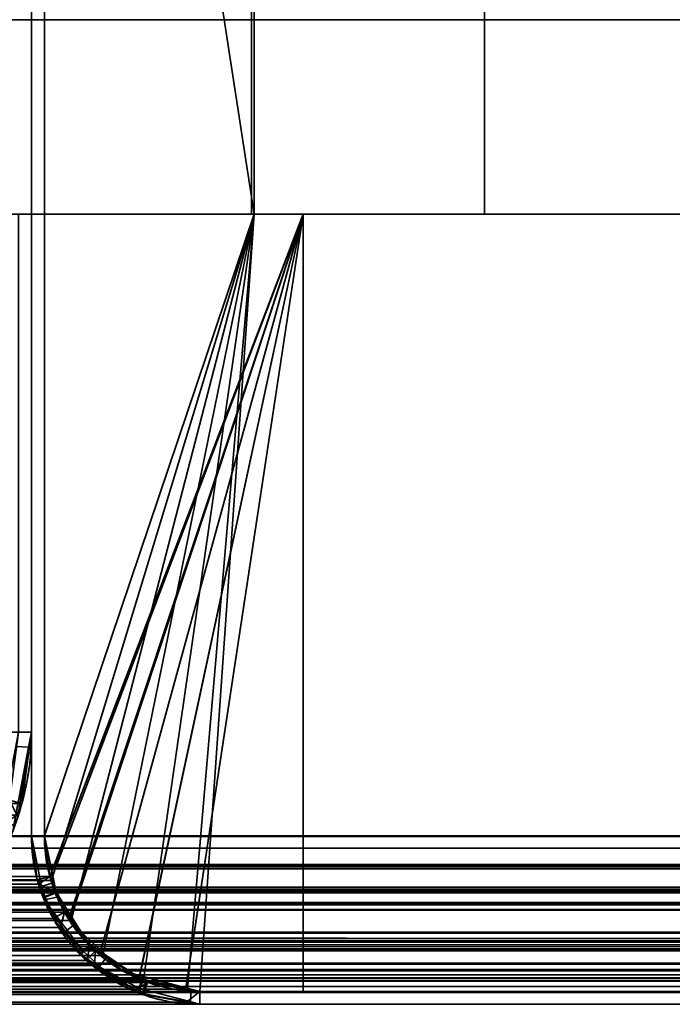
# Model space of a CAD drawing. Header units: millimetres. Extents: x -625 to 3725, y -115 to 86.
# Tile 786 of 798: x 3552 to 3565, y -33 to -14. Entities that reach past the tile are written whole.
import ezdxf

# ---------------------------------------------------------------- set-up
doc = ezdxf.new("R2010")
doc.units = ezdxf.units.MM
doc.layers.add('151', color=7, linetype='Continuous', true_color=0xffffff)

# ---------------------------------------------------------------- blocks, each defined once
blk = doc.blocks.new('UG_SURFACE_003')
at = {"layer": '151', "color": 252, "linetype": 'Continuous', "lineweight": 35}
for points in [[(3725, -14, 2237), (3725, 86, 2237), (2275, 86, 2237), (2275, -14, 2237)], [(2425, -14, 2087), (2425, 86, 2087), (3575, 86, 2087), (3575, -14, 2087)], [(3725, -14, 2237), (2275, -14, 2237), (2425, -14, 2087), (3575, -14, 2087)]]:
    blk.add_3dface(points, dxfattribs=at)
blk = doc.blocks.new('UG_SURFACE_121')
at = {"layer": '151', "color": 41, "linetype": 'Continuous', "lineweight": 35}
for points in [[(3627.75, -32.75, 2137.75), (3627.75, -17.75, 2137.75), (2372.25, -17.75, 2137.75), (2372.25, -32.75, 2137.75)], [(3627.75, -17.75, 2137.75), (3557.75, -17.75, 2067.75), (2442.25, -17.75, 2067.75), (2372.25, -17.75, 2137.75)], [(3557.75, -17.75, 2067.75), (3557.75, -32.75, 2067.75), (2442.25, -32.75, 2067.75), (2442.25, -17.75, 2067.75)], [(3557.75, -17.75, 2067.75), (3627.75, -17.75, 2137.75), (3627.75, -32.75, 2137.75), (3557.75, -32.75, 2067.75)], [(3557.75, -32.75, 2067.75), (3627.75, -32.75, 2137.75), (2372.25, -32.75, 2137.75), (2442.25, -32.75, 2067.75)]]:
    blk.add_3dface(points, dxfattribs=at)
blk = doc.blocks.new('UG_SURFACE_122')
at = {"layer": '151', "color": 14, "linetype": 'Continuous', "lineweight": 35}
for points in [[(3632.75, -14, 2142.75), (3627.75, -14, 2137.75), (2372.25, -14, 2137.75), (2367.25, -14, 2142.75)], [(3632.75, -29.75, 2142.75), (3632.75, -14, 2142.75), (2367.25, -14, 2142.75), (2367.25, -29.75, 2142.75)], [(2372.25, -14, 2137.75), (3627.75, -14, 2137.75), (3627.75, -32.75, 2137.75), (2372.25, -32.75, 2137.75)], [(3632.75, -29.75, 2142.75), (2367.25, -29.75, 2142.75), (2367.281, -29.983, 2142.719)], [(2367.281, -29.983, 2142.719), (3632.727, -29.986, 2142.727), (3632.75, -29.75, 2142.75)], [(3632.695, -30.321, 2142.695), (2367.281, -29.983, 2142.719), (2367.355, -30.535, 2142.645)], [(3632.695, -30.321, 2142.695), (3632.727, -29.986, 2142.727), (2367.281, -29.983, 2142.719)], [(3632.695, -30.321, 2142.695), (2367.355, -30.535, 2142.645), (2367.472, -30.822, 2142.528)], [(2367.472, -30.822, 2142.528), (3632.528, -30.825, 2142.528), (3632.695, -30.321, 2142.695)], [(3632.528, -30.825, 2142.528), (2367.472, -30.822, 2142.528), (2367.636, -31.223, 2142.364)], [(3632.454, -31.049, 2142.454), (3632.528, -30.825, 2142.528), (2367.636, -31.223, 2142.364)], [(3632.454, -31.049, 2142.454), (2367.636, -31.223, 2142.364), (2367.93, -31.592, 2142.07)], [(2367.93, -31.592, 2142.07), (3632.076, -31.607, 2142.076), (3632.454, -31.049, 2142.454)], [(3631.96, -31.779, 2141.96), (2367.93, -31.592, 2142.07), (2368.229, -31.967, 2141.771)], [(3631.96, -31.779, 2141.96), (3632.076, -31.607, 2142.076), (2367.93, -31.592, 2142.07)], [(3631.96, -31.779, 2141.96), (2368.229, -31.967, 2141.771), (2368.603, -32.192, 2141.397)], [(2368.603, -32.192, 2141.397), (3631.397, -32.206, 2141.397), (3631.96, -31.779, 2141.96)], [(3631.397, -32.206, 2141.397), (2368.603, -32.192, 2141.397), (2369.243, -32.576, 2140.757)], [(3631.11, -32.424, 2141.11), (3631.397, -32.206, 2141.397), (2369.243, -32.576, 2140.757)], [(3631.11, -32.424, 2141.11), (2369.243, -32.576, 2140.757), (2369.386, -32.601, 2140.614)], [(2369.386, -32.601, 2140.614), (3630.607, -32.545, 2140.607), (3631.11, -32.424, 2141.11)], [(3630.607, -32.545, 2140.607), (2369.386, -32.601, 2140.614), (2370.25, -32.75, 2139.75)], [(2370.25, -32.75, 2139.75), (3629.75, -32.75, 2139.75), (3630.607, -32.545, 2140.607)], [(3627.75, -32.75, 2137.75), (3629.75, -32.75, 2139.75), (2370.25, -32.75, 2139.75), (2372.25, -32.75, 2137.75)]]:
    blk.add_3dface(points, dxfattribs=at)
blk = doc.blocks.new('UG_SURFACE_123')
at = {"layer": '151', "color": 14, "linetype": 'Continuous', "lineweight": 35}
for points in [[(3556.8, -17.75, 2066.8), (3556.8, 11.25, 2066.8), (2443.2, 11.25, 2066.8), (2443.2, -17.75, 2066.8)], [(3552.75, 8.5, 2062.75), (3555.5, 11.25, 2065.5), (3556.8, 11.25, 2066.8), (3556.8, -17.75, 2066.8)], [(3552.75, 8.5, 2062.75), (3552.75, -29.75, 2062.75), (2447.25, -29.75, 2062.75), (2447.25, 8.5, 2062.75)], [(3556.8, -17.75, 2066.8), (3552.75, -29.75, 2062.75), (3552.75, 8.5, 2062.75)], [(3557.75, -32.75, 2067.75), (3557.75, -17.75, 2067.75), (2442.25, -17.75, 2067.75), (2442.25, -32.75, 2067.75)], [(3557.75, -17.75, 2067.75), (3556.8, -17.75, 2066.8), (2443.2, -17.75, 2066.8), (2442.25, -17.75, 2067.75)], [(3552.885, -30.609, 2062.885), (3552.855, -30.535, 2062.855), (3552.75, -29.75, 2062.75), (3556.8, -17.75, 2066.8)], [(3556.8, -17.75, 2066.8), (3553.266, -31.385, 2063.266), (3553.137, -31.223, 2063.137), (3552.885, -30.609, 2062.885)], [(3556.8, -17.75, 2066.8), (3553.88, -32.058, 2063.88), (3553.73, -31.967, 2063.73), (3553.266, -31.385, 2063.266)], [(3554.666, -32.53, 2064.666), (3553.88, -32.058, 2063.88), (3556.8, -17.75, 2066.8)], [(3556.8, -17.75, 2066.8), (3555.514, -32.709, 2065.514), (3554.743, -32.576, 2064.743), (3554.666, -32.53, 2064.666)], [(3555.75, -32.75, 2065.75), (3555.514, -32.709, 2065.514), (3556.8, -17.75, 2066.8)], [(3556.8, -17.75, 2066.8), (3557.75, -17.75, 2067.75), (3557.75, -32.75, 2067.75), (3555.75, -32.75, 2065.75)], [(2447.195, -30.321, 2062.805), (3552.75, -29.75, 2062.75), (3552.855, -30.535, 2062.855)], [(2447.195, -30.321, 2062.805), (2447.25, -29.75, 2062.75), (3552.75, -29.75, 2062.75)], [(3552.855, -30.535, 2062.855), (2447.102, -30.601, 2062.898), (2447.195, -30.321, 2062.805)], [(3552.855, -30.535, 2062.855), (3552.885, -30.609, 2062.885), (2447.102, -30.601, 2062.898)], [(2446.954, -31.049, 2063.046), (2447.102, -30.601, 2062.898), (3552.885, -30.609, 2062.885)], [(2446.954, -31.049, 2063.046), (3552.885, -30.609, 2062.885), (3553.137, -31.223, 2063.137)], [(3553.137, -31.223, 2063.137), (2446.729, -31.381, 2063.271), (2446.954, -31.049, 2063.046)], [(3553.137, -31.223, 2063.137), (3553.266, -31.385, 2063.266), (2446.729, -31.381, 2063.271)], [(2446.46, -31.779, 2063.54), (2446.729, -31.381, 2063.271), (3553.266, -31.385, 2063.266)], [(2446.46, -31.779, 2063.54), (3553.266, -31.385, 2063.266), (3553.73, -31.967, 2063.73)], [(3553.73, -31.967, 2063.73), (2446.113, -32.042, 2063.887), (2446.46, -31.779, 2063.54)], [(2445.61, -32.424, 2064.39), (2446.113, -32.042, 2063.887), (3553.88, -32.058, 2063.88)], [(2445.61, -32.424, 2064.39), (3553.88, -32.058, 2063.88), (3554.666, -32.53, 2064.666)], [(3553.73, -31.967, 2063.73), (3553.88, -32.058, 2063.88), (2446.113, -32.042, 2063.887)], [(3554.666, -32.53, 2064.666), (2445.332, -32.491, 2064.668), (2445.61, -32.424, 2064.39)], [(3554.743, -32.576, 2064.743), (2444.483, -32.694, 2065.517), (2445.332, -32.491, 2064.668)], [(3554.743, -32.576, 2064.743), (3555.514, -32.709, 2065.514), (2444.483, -32.694, 2065.517)], [(2445.332, -32.491, 2064.668), (3554.666, -32.53, 2064.666), (3554.743, -32.576, 2064.743)], [(3555.75, -32.75, 2065.75), (3557.75, -32.75, 2067.75), (2442.25, -32.75, 2067.75), (2444.25, -32.75, 2065.75)], [(2444.25, -32.75, 2065.75), (2444.483, -32.694, 2065.517), (3555.514, -32.709, 2065.514)], [(3555.514, -32.709, 2065.514), (3555.75, -32.75, 2065.75), (2444.25, -32.75, 2065.75)]]:
    blk.add_3dface(points, dxfattribs=at)
blk = doc.blocks.new('UG_SURFACE_124')
at = {"layer": '151', "color": 7, "linetype": 'Continuous', "lineweight": 35}
for points in [[(2447.25, 8.25, 2062.75), (2447.25, -29.75, 2062.75), (3552.75, -29.75, 2062.75), (3552.75, 8.25, 2062.75)], [(3552.5, 8.25, 2062.5), (3552.5, -29.75, 2062.5), (2447.5, -29.75, 2062.5), (2447.5, 8.25, 2062.5)], [(3552.5, -29.75, 2062.5), (3552.5, 8.25, 2062.5), (3552.75, 8.25, 2062.75), (3552.75, -29.75, 2062.75)], [(3633, -29.75, 2143), (3633, -14, 2143), (2367, -14, 2143), (2367, -29.75, 2143)], [(3632.75, -14, 2142.75), (2367.25, -14, 2142.75), (2367, -14, 2143), (3633, -14, 2143)], [(2367.25, -29.75, 2142.75), (2367.25, -14, 2142.75), (3632.75, -14, 2142.75), (3632.75, -29.75, 2142.75)], [(3632.941, -30.369, 2142.941), (2367, -29.75, 2143), (2367.113, -30.6, 2142.887)], [(3632.941, -30.369, 2142.941), (3633, -29.75, 2143), (2367, -29.75, 2143)], [(2367.261, -30.009, 2142.739), (2367.25, -29.75, 2142.75), (3632.75, -29.75, 2142.75)], [(2367.261, -30.009, 2142.739), (3632.75, -29.75, 2142.75), (3632.695, -30.321, 2142.695)], [(3552.855, -30.535, 2062.855), (2447.25, -29.75, 2062.75), (2447.195, -30.321, 2062.805)], [(3552.855, -30.535, 2062.855), (3552.75, -29.75, 2062.75), (2447.25, -29.75, 2062.75)], [(2447.441, -30.369, 2062.559), (3552.5, -29.75, 2062.5), (3552.613, -30.6, 2062.613)], [(2447.441, -30.369, 2062.559), (2447.5, -29.75, 2062.5), (3552.5, -29.75, 2062.5)], [(3552.613, -30.6, 2062.613), (3552.5, -29.75, 2062.5), (3552.75, -29.75, 2062.75), (3552.855, -30.535, 2062.855)], [(2367.261, -30.009, 2142.739), (3632.695, -30.321, 2142.695), (3632.523, -30.841, 2142.523)], [(3632.523, -30.841, 2142.523), (2367.462, -30.853, 2142.538), (2367.261, -30.009, 2142.739)], [(3632.941, -30.369, 2142.941), (2367.113, -30.6, 2142.887), (2367.172, -30.743, 2142.828)], [(2367.172, -30.743, 2142.828), (3632.818, -30.738, 2142.818), (3632.941, -30.369, 2142.941)], [(2447.195, -30.321, 2062.805), (2447.023, -30.841, 2062.977), (3552.978, -30.837, 2062.978)], [(2447.195, -30.321, 2062.805), (3552.978, -30.837, 2062.978), (3552.855, -30.535, 2062.855)], [(3552.613, -30.6, 2062.613), (2447.34, -30.672, 2062.66), (2447.441, -30.369, 2062.559)], [(3552.855, -30.535, 2062.855), (3552.646, -30.681, 2062.646), (3552.613, -30.6, 2062.613)], [(3552.646, -30.681, 2062.646), (3552.855, -30.535, 2062.855), (3552.978, -30.837, 2062.978)], [(3632.818, -30.738, 2142.818), (2367.172, -30.743, 2142.828), (2367.419, -31.346, 2142.581)], [(3632.679, -31.158, 2142.679), (3632.818, -30.738, 2142.818), (2367.419, -31.346, 2142.581)], [(2447.179, -31.158, 2062.821), (2447.34, -30.672, 2062.66), (3552.646, -30.681, 2062.646)], [(2447.179, -31.158, 2062.821), (3552.646, -30.681, 2062.646), (3552.919, -31.346, 2062.919)], [(3552.613, -30.6, 2062.613), (3552.646, -30.681, 2062.646), (2447.34, -30.672, 2062.66)], [(3552.978, -30.837, 2062.978), (3553.137, -31.223, 2063.137), (3552.919, -31.346, 2062.919), (3552.646, -30.681, 2062.646)], [(2367.462, -30.853, 2142.538), (3632.523, -30.841, 2142.523), (3632.454, -31.049, 2142.454)], [(3632.454, -31.049, 2142.454), (3631.96, -31.779, 2141.96), (2367.462, -30.853, 2142.538)], [(2367.465, -30.865, 2142.535), (2367.462, -30.853, 2142.538), (3631.96, -31.779, 2141.96)], [(3631.96, -31.779, 2141.96), (2368.074, -31.816, 2141.926), (2367.465, -30.865, 2142.535)], [(3553.137, -31.223, 2063.137), (2447.023, -30.841, 2062.977), (2446.954, -31.049, 2063.046)], [(3553.137, -31.223, 2063.137), (3552.978, -30.837, 2062.978), (2447.023, -30.841, 2062.977)], [(3632.679, -31.158, 2142.679), (2367.419, -31.346, 2142.581), (2367.64, -31.624, 2142.359)], [(2367.64, -31.624, 2142.359), (3632.36, -31.63, 2142.359), (3632.679, -31.158, 2142.679)], [(3553.638, -31.853, 2063.638), (2446.954, -31.049, 2063.046), (2446.46, -31.779, 2063.54)], [(3552.919, -31.346, 2062.919), (2446.936, -31.517, 2063.064), (2447.179, -31.158, 2062.821)], [(2446.954, -31.049, 2063.046), (3553.638, -31.853, 2063.638), (3553.137, -31.223, 2063.137)], [(3552.919, -31.346, 2062.919), (3553.059, -31.521, 2063.059), (2446.936, -31.517, 2063.064)], [(3553.059, -31.521, 2063.059), (3552.919, -31.346, 2062.919), (3553.137, -31.223, 2063.137)], [(3553.137, -31.223, 2063.137), (3553.638, -31.853, 2063.638), (3553.561, -32.152, 2063.561), (3553.059, -31.521, 2063.059)], [(2446.644, -31.948, 2063.356), (2446.936, -31.517, 2063.064), (3553.059, -31.521, 2063.059)], [(2446.644, -31.948, 2063.356), (3553.059, -31.521, 2063.059), (3553.561, -32.152, 2063.561)], [(3632.144, -31.948, 2142.144), (2367.64, -31.624, 2142.359), (2368.061, -32.152, 2141.939)], [(3632.144, -31.948, 2142.144), (3632.36, -31.63, 2142.359), (2367.64, -31.624, 2142.359)], [(2368.133, -31.857, 2141.867), (2368.074, -31.816, 2141.926), (3631.96, -31.779, 2141.96)], [(3631.96, -31.779, 2141.96), (3631.865, -31.851, 2141.865), (2368.133, -31.857, 2141.867)], [(2369.039, -32.495, 2140.961), (2368.133, -31.857, 2141.867), (3631.865, -31.851, 2141.865)], [(2369.039, -32.495, 2140.961), (3631.865, -31.851, 2141.865), (3631.11, -32.424, 2141.11)], [(3553.73, -31.967, 2063.73), (2446.365, -31.851, 2063.635), (2445.61, -32.424, 2064.39)], [(2446.46, -31.779, 2063.54), (2446.365, -31.851, 2063.635), (3553.638, -31.853, 2063.638)], [(3553.73, -31.967, 2063.73), (3553.638, -31.853, 2063.638), (2446.365, -31.851, 2063.635)], [(3553.638, -31.853, 2063.638), (3553.73, -31.967, 2063.73), (3553.561, -32.152, 2063.561)], [(3632.144, -31.948, 2142.144), (2368.061, -32.152, 2141.939), (2368.353, -32.328, 2141.647)], [(2368.353, -32.328, 2141.647), (3631.644, -32.328, 2141.644), (3632.144, -31.948, 2142.144)], [(2445.61, -32.424, 2064.39), (3554.65, -32.52, 2064.651), (3553.73, -31.967, 2063.73)], [(3553.561, -32.152, 2063.561), (2446.268, -32.233, 2063.732), (2446.644, -31.948, 2063.356)], [(3553.724, -32.25, 2063.724), (3553.561, -32.152, 2063.561), (3553.73, -31.967, 2063.73)], [(3554.575, -32.761, 2064.575), (3553.724, -32.25, 2063.724), (3553.73, -31.967, 2063.73), (3554.65, -32.52, 2064.651)], [(2445.723, -32.647, 2064.277), (2446.268, -32.233, 2063.732), (3553.724, -32.25, 2063.724)], [(2445.723, -32.647, 2064.277), (3553.724, -32.25, 2063.724), (3554.575, -32.761, 2064.575)], [(3553.561, -32.152, 2063.561), (3553.724, -32.25, 2063.724), (2446.268, -32.233, 2063.732)], [(3631.644, -32.328, 2141.644), (2368.353, -32.328, 2141.647), (2369.159, -32.811, 2140.841)], [(2369.148, -32.518, 2140.852), (2369.039, -32.495, 2140.961), (3631.11, -32.424, 2141.11)], [(3631.11, -32.424, 2141.11), (3630.848, -32.487, 2140.848), (2369.148, -32.518, 2140.852)], [(2370.242, -32.75, 2139.758), (2369.148, -32.518, 2140.852), (3630.848, -32.487, 2140.848)], [(3631.223, -32.647, 2141.223), (3631.644, -32.328, 2141.644), (2369.159, -32.811, 2140.841)], [(2370.25, -32.75, 2139.75), (2370.242, -32.75, 2139.758), (3630.848, -32.487, 2140.848)], [(3630.848, -32.487, 2140.848), (3629.75, -32.75, 2139.75), (2370.25, -32.75, 2139.75)], [(3554.743, -32.576, 2064.743), (2445.348, -32.487, 2064.652), (2444.25, -32.75, 2065.75)], [(2445.61, -32.424, 2064.39), (2445.348, -32.487, 2064.652), (3554.65, -32.52, 2064.651)], [(3554.743, -32.576, 2064.743), (3554.65, -32.52, 2064.651), (2445.348, -32.487, 2064.652)], [(3631.223, -32.647, 2141.223), (2369.159, -32.811, 2140.841), (2369.247, -32.827, 2140.753)], [(2369.247, -32.827, 2140.753), (3630.745, -32.762, 2140.745), (3631.223, -32.647, 2141.223)], [(2444.25, -32.75, 2065.75), (3555.75, -32.75, 2065.75), (3554.743, -32.576, 2064.743)], [(3554.575, -32.761, 2064.575), (2445.422, -32.719, 2064.578), (2445.723, -32.647, 2064.277)], [(3554.65, -32.52, 2064.651), (3554.743, -32.576, 2064.743), (3554.659, -32.811, 2064.659), (3554.575, -32.761, 2064.575)], [(3555.495, -32.956, 2065.495), (3554.659, -32.811, 2064.659), (3554.743, -32.576, 2064.743), (3555.75, -32.75, 2065.75)], [(3630.745, -32.762, 2140.745), (2369.247, -32.827, 2140.753), (2370.25, -33, 2139.75)], [(3555.75, -32.75, 2065.75), (2444.25, -32.75, 2065.75), (2370.25, -32.75, 2139.75), (3629.75, -32.75, 2139.75)], [(2370.25, -33, 2139.75), (3629.75, -33, 2139.75), (3630.745, -32.762, 2140.745)], [(3554.659, -32.811, 2064.659), (2444.502, -32.939, 2065.498), (2445.422, -32.719, 2064.578)], [(3554.659, -32.811, 2064.659), (3555.495, -32.956, 2065.495), (2444.502, -32.939, 2065.498)], [(2445.422, -32.719, 2064.578), (3554.575, -32.761, 2064.575), (3554.659, -32.811, 2064.659)], [(3555.75, -32.75, 2065.75), (3555.75, -33, 2065.75), (3555.495, -32.956, 2065.495)], [(3555.75, -32.75, 2065.75), (3629.75, -32.75, 2139.75), (3629.75, -33, 2139.75), (3555.75, -33, 2065.75)], [(3555.75, -33, 2065.75), (3629.75, -33, 2139.75), (2370.25, -33, 2139.75), (2444.25, -33, 2065.75)], [(2444.25, -33, 2065.75), (2444.502, -32.939, 2065.498), (3555.495, -32.956, 2065.495)], [(3555.495, -32.956, 2065.495), (3555.75, -33, 2065.75), (2444.25, -33, 2065.75)]]:
    blk.add_3dface(points, dxfattribs=at)
blk = doc.blocks.new('UG_SURFACE_125')
at = {"layer": '151', "color": 14, "linetype": 'Continuous', "lineweight": 35}
for points in [[(3552.75, 8.5, -3), (3555.5, 11.25, -3), (3556.8, 11.25, -3), (3556.8, -17.75, -3)], [(3556.8, -17.75, 2066.8), (3556.8, 11.25, 2066.8), (3555.5, 11.25, 2065.5), (3552.75, 8.5, 2062.75)], [(3556.8, -17.75, -3), (3556.8, 11.25, -3), (3556.8, 11.25, 2066.8), (3556.8, -17.75, 2066.8)], [(3552.75, 8.5, -3), (3552.75, -29.75, -3), (3552.75, -29.75, 2062.75), (3552.75, 8.5, 2062.75)], [(3556.8, -17.75, -3), (3552.75, -29.75, -3), (3552.75, 8.5, -3)], [(3552.75, 8.5, 2062.75), (3552.75, -29.75, 2062.75), (3556.8, -17.75, 2066.8)], [(3552.904, -30.523, -3), (3552.75, -29.75, -3), (3556.8, -17.75, -3), (3557.75, -17.75, -3)], [(3557.75, -17.75, 2067.75), (3556.8, -17.75, 2066.8), (3552.75, -29.75, 2062.75), (3552.854, -30.532, 2062.854)], [(3552.854, -30.532, 2062.854), (3552.854, -30.533, 2062.854), (3557.75, -17.75, 2067.75)], [(3552.854, -30.533, 2062.854), (3553.224, -31.346, 2063.224), (3557.75, -17.75, 2067.75)], [(3553.262, -31.323, -3), (3552.978, -30.898, -3), (3552.904, -30.523, -3), (3557.75, -17.75, -3)], [(3557.75, -17.75, 2067.75), (3553.224, -31.346, 2063.224), (3553.256, -31.417, 2063.256), (3553.843, -31.962, 2063.843)], [(3553.829, -32.005, -3), (3553.629, -31.871, -3), (3553.262, -31.323, -3), (3557.75, -17.75, -3)], [(3557.75, -17.75, -3), (3554.583, -32.509, -3), (3553.829, -32.005, -3)], [(3557.75, -17.75, 2067.75), (3553.843, -31.962, 2063.843), (3554.274, -32.362, 2064.274), (3554.589, -32.445, 2064.589)], [(3555.48, -32.696, -3), (3554.602, -32.522, -3), (3554.583, -32.509, -3), (3557.75, -17.75, -3)], [(3557.75, -17.75, 2067.75), (3554.589, -32.445, 2064.589), (3555.479, -32.679, 2065.479)], [(3555.479, -32.679, 2065.479), (3555.75, -32.75, 2065.75), (3557.75, -32.75, 2067.75), (3557.75, -17.75, 2067.75)], [(3557.75, -17.75, -3), (3557.75, -32.75, -3), (3555.75, -32.75, -3), (3555.48, -32.696, -3)], [(3557.75, -17.75, 2067.75), (3557.75, -17.75, -3), (3556.8, -17.75, -3), (3556.8, -17.75, 2066.8)], [(3557.75, -32.75, -3), (3557.75, -17.75, -3), (3557.75, -17.75, 2067.75), (3557.75, -32.75, 2067.75)], [(3552.854, -30.532, 2062.854), (3552.75, -29.75, -3), (3552.904, -30.523, -3)], [(3552.854, -30.532, 2062.854), (3552.75, -29.75, 2062.75), (3552.75, -29.75, -3)], [(3552.904, -30.523, -3), (3552.854, -30.533, 2062.854), (3552.854, -30.532, 2062.854)], [(3552.854, -30.533, 2062.854), (3552.904, -30.523, -3), (3552.978, -30.898, -3)], [(3552.978, -30.898, -3), (3553.224, -31.346, 2063.224), (3552.854, -30.533, 2062.854)], [(3552.978, -30.898, -3), (3553.262, -31.323, -3), (3553.224, -31.346, 2063.224)], [(3553.256, -31.417, 2063.256), (3553.224, -31.346, 2063.224), (3553.262, -31.323, -3)], [(3553.256, -31.417, 2063.256), (3553.262, -31.323, -3), (3553.629, -31.871, -3)], [(3553.629, -31.871, -3), (3553.843, -31.962, 2063.843), (3553.256, -31.417, 2063.256)], [(3553.629, -31.871, -3), (3553.829, -32.005, -3), (3553.843, -31.962, 2063.843)], [(3554.274, -32.362, 2064.274), (3553.843, -31.962, 2063.843), (3553.829, -32.005, -3)], [(3554.274, -32.362, 2064.274), (3553.829, -32.005, -3), (3554.583, -32.509, -3)], [(3554.583, -32.509, -3), (3554.589, -32.445, 2064.589), (3554.274, -32.362, 2064.274)], [(3554.589, -32.445, 2064.589), (3554.583, -32.509, -3), (3554.602, -32.522, -3)], [(3555.48, -32.696, -3), (3555.479, -32.679, 2065.479), (3554.589, -32.445, 2064.589)], [(3554.589, -32.445, 2064.589), (3554.602, -32.522, -3), (3555.48, -32.696, -3)], [(3555.75, -32.75, -3), (3555.75, -32.75, 2065.75), (3555.479, -32.679, 2065.479)], [(3555.479, -32.679, 2065.479), (3555.48, -32.696, -3), (3555.75, -32.75, -3)], [(3555.75, -32.75, 2065.75), (3555.75, -32.75, -3), (3557.75, -32.75, -3), (3557.75, -32.75, 2067.75)]]:
    blk.add_3dface(points, dxfattribs=at)
blk = doc.blocks.new('UG_SURFACE_126')
at = {"layer": '151', "color": 7, "linetype": 'Continuous', "lineweight": 35}
for points in [[(3552.75, -29.75, 2062.75), (3552.75, 8.25, 2062.75), (3552.5, 8.25, 2062.5), (3552.5, -29.75, 2062.5)], [(3552.5, 8.25, -3), (3552.75, 8.25, -3), (3552.75, -29.75, -3), (3552.5, -29.75, -3)], [(3552.5, 8.25, -3), (3552.5, -29.75, -3), (3552.5, -29.75, 2062.5), (3552.5, 8.25, 2062.5)], [(3552.75, 8.25, 2062.75), (3552.75, -29.75, 2062.75), (3552.75, -29.75, -3), (3552.75, 8.25, -3)], [(3552.75, -29.75, -3), (3552.936, -30.649, -3), (3552.693, -30.726, -3), (3552.5, -29.75, -3)], [(3552.5, -29.75, 2062.5), (3552.613, -30.598, 2062.613), (3552.855, -30.535, 2062.855), (3552.75, -29.75, 2062.75)], [(3552.613, -30.598, 2062.613), (3552.5, -29.75, -3), (3552.693, -30.726, -3)], [(3552.613, -30.598, 2062.613), (3552.5, -29.75, 2062.5), (3552.5, -29.75, -3)], [(3552.978, -30.851, -3), (3552.936, -30.649, -3), (3552.75, -29.75, 2062.75)], [(3552.75, -29.75, 2062.75), (3552.855, -30.535, 2062.855), (3552.978, -30.851, -3)], [(3552.936, -30.649, -3), (3552.75, -29.75, -3), (3552.75, -29.75, 2062.75)], [(3552.979, -30.839, 2062.979), (3552.855, -30.535, 2062.855), (3552.613, -30.598, 2062.613), (3552.758, -30.919, 2062.758)], [(3552.855, -30.535, 2062.855), (3552.979, -30.839, 2062.979), (3552.978, -30.851, -3)], [(3552.693, -30.726, -3), (3552.758, -30.919, 2062.758), (3552.613, -30.598, 2062.613)], [(3552.736, -30.945, -3), (3552.693, -30.726, -3), (3552.936, -30.649, -3), (3552.978, -30.851, -3)], [(3552.693, -30.726, -3), (3552.736, -30.945, -3), (3552.758, -30.919, 2062.758)], [(3552.978, -30.851, -3), (3552.994, -30.93, -3), (3552.745, -30.987, -3), (3552.736, -30.945, -3)], [(3553.048, -31.555, 2063.048), (3552.758, -30.919, 2062.758), (3552.736, -30.945, -3)], [(3553.048, -31.555, 2063.048), (3552.736, -30.945, -3), (3552.745, -30.987, -3)], [(3552.994, -30.93, -3), (3553.346, -31.452, -3), (3553.149, -31.593, -3), (3552.745, -30.987, -3)], [(3552.758, -30.919, 2062.758), (3553.048, -31.555, 2063.048), (3553.137, -31.223, 2063.137), (3552.979, -30.839, 2062.979)], [(3552.994, -30.93, -3), (3552.978, -30.851, -3), (3552.979, -30.839, 2062.979)], [(3553.629, -31.871, -3), (3553.346, -31.452, -3), (3552.979, -30.839, 2062.979)], [(3552.979, -30.839, 2062.979), (3553.137, -31.223, 2063.137), (3553.629, -31.871, -3)], [(3553.346, -31.452, -3), (3552.994, -30.93, -3), (3552.979, -30.839, 2062.979)], [(3553.49, -31.966, 2063.49), (3552.745, -30.987, -3), (3553.149, -31.593, -3)], [(3552.745, -30.987, -3), (3553.49, -31.966, 2063.49), (3553.048, -31.555, 2063.048)], [(3553.639, -31.854, 2063.639), (3553.137, -31.223, 2063.137), (3553.048, -31.555, 2063.048), (3553.49, -31.966, 2063.49)], [(3553.137, -31.223, 2063.137), (3553.639, -31.854, 2063.639), (3553.629, -31.871, -3)], [(3553.452, -32.048, -3), (3553.149, -31.593, -3), (3553.346, -31.452, -3), (3553.629, -31.871, -3)], [(3553.149, -31.593, -3), (3553.452, -32.048, -3), (3553.49, -31.966, 2063.49)], [(3553.629, -31.871, -3), (3553.955, -32.084, -3), (3553.805, -32.279, -3), (3553.452, -32.048, -3)], [(3553.49, -31.966, 2063.49), (3553.73, -31.967, 2063.73), (3553.639, -31.854, 2063.639)], [(3553.955, -32.084, -3), (3553.629, -31.871, -3), (3553.639, -31.854, 2063.639)], [(3554.648, -32.536, -3), (3553.955, -32.084, -3), (3553.639, -31.854, 2063.639)], [(3553.639, -31.854, 2063.639), (3553.73, -31.967, 2063.73), (3554.648, -32.536, -3)], [(3554.151, -32.579, 2064.151), (3553.49, -31.966, 2063.49), (3553.452, -32.048, -3)], [(3554.151, -32.579, 2064.151), (3553.452, -32.048, -3), (3553.805, -32.279, -3)], [(3554.651, -32.521, 2064.651), (3553.73, -31.967, 2063.73), (3553.49, -31.966, 2063.49), (3554.151, -32.579, 2064.151)], [(3553.73, -31.967, 2063.73), (3554.651, -32.521, 2064.651), (3554.648, -32.536, -3)], [(3554.555, -32.77, -3), (3553.805, -32.279, -3), (3553.955, -32.084, -3), (3554.648, -32.536, -3)], [(3553.805, -32.279, -3), (3554.565, -32.688, 2064.565), (3554.151, -32.579, 2064.151)], [(3553.805, -32.279, -3), (3554.555, -32.77, -3), (3554.565, -32.688, 2064.565)], [(3554.151, -32.579, 2064.151), (3554.565, -32.688, 2064.565), (3554.651, -32.521, 2064.651)], [(3554.648, -32.536, -3), (3554.654, -32.54, -3), (3554.555, -32.77, -3)], [(3554.654, -32.54, -3), (3554.563, -32.776, -3), (3554.555, -32.77, -3)], [(3554.654, -32.54, -3), (3554.723, -32.553, -3), (3554.636, -32.789, -3), (3554.563, -32.776, -3)], [(3554.565, -32.688, 2064.565), (3554.743, -32.576, 2064.743), (3554.651, -32.521, 2064.651)], [(3555.75, -32.75, 2065.75), (3554.743, -32.576, 2064.743), (3554.565, -32.688, 2064.565), (3555.75, -33, 2065.75)], [(3554.723, -32.553, -3), (3555.587, -32.719, -3), (3555.573, -32.966, -3), (3554.636, -32.789, -3)], [(3554.654, -32.54, -3), (3554.648, -32.536, -3), (3554.651, -32.521, 2064.651)], [(3554.651, -32.521, 2064.651), (3555.587, -32.719, -3), (3554.723, -32.553, -3)], [(3555.75, -32.75, -3), (3555.587, -32.719, -3), (3554.651, -32.521, 2064.651)], [(3554.651, -32.521, 2064.651), (3554.743, -32.576, 2064.743), (3555.75, -32.75, -3)], [(3554.723, -32.553, -3), (3554.654, -32.54, -3), (3554.651, -32.521, 2064.651)], [(3554.743, -32.576, 2064.743), (3555.75, -32.75, 2065.75), (3555.75, -32.75, -3)], [(3554.565, -32.688, 2064.565), (3554.555, -32.77, -3), (3554.563, -32.776, -3)], [(3554.565, -32.688, 2064.565), (3554.563, -32.776, -3), (3554.636, -32.789, -3)], [(3554.636, -32.789, -3), (3555.75, -33, 2065.75), (3554.565, -32.688, 2064.565)], [(3555.75, -33, 2065.75), (3554.636, -32.789, -3), (3555.573, -32.966, -3)], [(3555.587, -32.719, -3), (3555.75, -32.75, -3), (3555.75, -33, -3), (3555.573, -32.966, -3)], [(3555.75, -32.75, 2065.75), (3629.75, -32.75, 2139.75), (3629.75, -32.75, -3), (3555.75, -32.75, -3)], [(3555.75, -32.75, -3), (3629.75, -32.75, -3), (3629.75, -33, -3), (3555.75, -33, -3)], [(3555.75, -33, 2065.75), (3629.75, -33, 2139.75), (3629.75, -32.75, 2139.75), (3555.75, -32.75, 2065.75)], [(3555.573, -32.966, -3), (3555.75, -33, -3), (3555.75, -33, 2065.75)], [(3555.75, -33, 2065.75), (3555.75, -33, -3), (3629.75, -33, -3), (3629.75, -33, 2139.75)]]:
    blk.add_3dface(points, dxfattribs=at)
blk = doc.blocks.new('UG_SURFACE_127')
at = {"layer": '151', "color": 41, "linetype": 'Continuous', "lineweight": 35}
for points in [[(3627.75, -17.75, 2137.75), (3627.75, -17.75, -3), (3557.75, -17.75, -3), (3557.75, -17.75, 2067.75)], [(3557.75, -17.75, -3), (3557.75, -32.75, -3), (3557.75, -32.75, 2067.75), (3557.75, -17.75, 2067.75)], [(3627.75, -32.75, -3), (3557.75, -32.75, -3), (3557.75, -17.75, -3), (3627.75, -17.75, -3)], [(3557.75, -32.75, 2067.75), (3627.75, -32.75, 2137.75), (3627.75, -17.75, 2137.75), (3557.75, -17.75, 2067.75)], [(3557.75, -32.75, 2067.75), (3557.75, -32.75, -3), (3627.75, -32.75, -3), (3627.75, -32.75, 2137.75)]]:
    blk.add_3dface(points, dxfattribs=at)
blk = doc.blocks.new('UG_SURFACE_133')
at = {"layer": '151', "color": 31, "linetype": 'Continuous', "lineweight": 35}
for points in [[(3561.25, -17.75, 2071.25), (3561.25, 67.25, 2071.25), (2438.75, 67.25, 2071.25), (2438.75, -17.75, 2071.25)], [(3561.25, 67.25, 2071.25), (3561.25, -17.75, 2071.25), (3556.75, -17.75, 2066.75), (3556.75, 13.25, 2066.75)], [(3556.75, 13.25, 2066.75), (3556.75, -17.75, 2066.75), (2443.25, -17.75, 2066.75), (2443.25, 13.25, 2066.75)], [(3556.75, -17.75, 2066.75), (3561.25, -17.75, 2071.25), (2438.75, -17.75, 2071.25), (2443.25, -17.75, 2066.75)]]:
    blk.add_3dface(points, dxfattribs=at)
blk = doc.blocks.new('UG_SURFACE_135')
at = {"layer": '151', "color": 7, "linetype": 'Continuous', "lineweight": 35}
for points in [[(3552.5, -27.75, 2062.5), (3552.5, -17.75, 2062.5), (2447.5, -17.75, 2062.5), (2447.5, -27.75, 2062.5)], [(3552.5, -17.75, 2062.5), (3552.25, -17.75, 2062.25), (2447.75, -17.75, 2062.25), (2447.5, -17.75, 2062.5)], [(3552.25, -27.75, 2062.25), (3552.25, -17.75, 2062.25), (3552.5, -17.75, 2062.5), (3552.5, -27.75, 2062.5)], [(3552.5, -27.75, 2062.5), (2447.5, -27.75, 2062.5), (2447.683, -29.124, 2062.317)], [(3552.317, -29.124, 2062.317), (3552.5, -27.75, 2062.5), (2447.683, -29.124, 2062.317)], [(3552.5, -27.75, 2062.5), (3552.317, -29.124, 2062.317), (3552.076, -29.058, 2062.076), (3552.25, -27.75, 2062.25)], [(3551.869, -29.562, 2061.869), (3552.076, -29.058, 2062.076), (3552.317, -29.124, 2062.317), (3552.223, -29.353, 2062.223)], [(2447.683, -29.124, 2062.317), (2447.777, -29.353, 2062.223), (3552.223, -29.353, 2062.223), (3552.317, -29.124, 2062.317)]]:
    blk.add_3dface(points, dxfattribs=at)
blk = doc.blocks.new('UG_SURFACE_137')
at = {"layer": '151', "color": 31, "linetype": 'Continuous', "lineweight": 35}
for points in [[(3561.25, 67.25, -3), (3561.25, -17.75, -3), (3556.75, -17.75, -3), (3556.75, 13.25, -3)], [(3556.75, 13.25, 2066.75), (3556.75, -17.75, 2066.75), (3561.25, -17.75, 2071.25), (3561.25, 67.25, 2071.25)], [(3561.25, -17.75, -3), (3561.25, 67.25, -3), (3561.25, 67.25, 2071.25), (3561.25, -17.75, 2071.25)], [(3556.75, 13.25, -3), (3556.75, -17.75, -3), (3556.75, -17.75, 2066.75), (3556.75, 13.25, 2066.75)], [(3556.75, -17.75, 2066.75), (3556.75, -17.75, -3), (3561.25, -17.75, -3), (3561.25, -17.75, 2071.25)]]:
    blk.add_3dface(points, dxfattribs=at)
blk = doc.blocks.new('UG_SURFACE_138')
at = {"layer": '151', "color": 7, "linetype": 'Continuous', "lineweight": 35}
for points in [[(3552.5, -17.75, 2062.5), (3552.5, -17.75, -3), (3552.25, -17.75, -3), (3552.25, -17.75, 2062.25)], [(3552.25, -27.75, -3), (3552.25, -17.75, -3), (3552.5, -17.75, -3), (3552.5, -27.75, -3)], [(3552.5, -27.75, 2062.5), (3552.5, -17.75, 2062.5), (3552.25, -17.75, 2062.25), (3552.25, -27.75, 2062.25)], [(3552.5, -27.75, -3), (3552.5, -17.75, -3), (3552.5, -17.75, 2062.5), (3552.5, -27.75, 2062.5)], [(3552.25, -27.75, 2062.25), (3552.076, -29.058, 2062.076), (3552.24, -29.381, 2062.24), (3552.5, -27.75, 2062.5)], [(3552.5, -27.75, 2062.5), (3552.138, -29.667, -3), (3552.16, -29.549, -3)], [(3552.138, -29.667, -3), (3552.5, -27.75, 2062.5), (3552.24, -29.381, 2062.24)], [(3552.5, -27.75, 2062.5), (3552.16, -29.549, -3), (3552.446, -28.036, -3)], [(3552.198, -28.022, -3), (3552.25, -27.75, -3), (3552.5, -27.75, -3), (3552.446, -28.036, -3)], [(3552.446, -28.036, -3), (3552.5, -27.75, -3), (3552.5, -27.75, 2062.5)], [(3551.922, -29.462, -3), (3552.198, -28.022, -3), (3552.446, -28.036, -3), (3552.16, -29.549, -3)]]:
    blk.add_3dface(points, dxfattribs=at)

msp = doc.modelspace()

# ---------------------------------------------------------------- linework, layer by layer
at = {"layer": '151', "color": 251, "linetype": 'Continuous', "lineweight": -3, "true_color": 0x636466}
for p, q in [((3561.25, -17.75, 2071.25), (3561.25, 67.25, 2071.25)), ((3561.25, -17.75, -3), (3561.25, 67.25, -3)), ((3561.25, -17.75, 2071.25), (3561.25, 67.25, 2071.25)), ((3556.75, 13.25, 2066.75), (3556.75, -17.75, 2066.75)), ((3556.75, 13.25, 2066.75), (3556.75, -17.75, 2066.75)), ((3556.75, 13.25, -3), (3556.75, -17.75, -3)), ((3556.8, -17.75, 2066.8), (3556.8, 11.25, 2066.8)), ((3556.8, -17.75, 2066.8), (3556.8, 11.25, 2066.8)), ((3556.8, -17.75, -3), (3556.8, 11.25, -3)), ((3552.75, 8.5, 2062.75), (3552.75, -29.75, 2062.75)), ((3552.75, 8.5, 2062.75), (3552.75, -29.75, 2062.75)), ((3552.75, 8.5, -3), (3552.75, -29.75, -3)), ((3552.5, 8.25, -3), (3552.5, -29.75, -3)), ((3552.5, 8.25, 2062.5), (3552.5, -29.75, 2062.5)), ((3552.5, 8.25, 2062.5), (3552.5, -29.75, 2062.5)), ((3552.75, 8.25, 2062.75), (3552.75, -29.75, 2062.75)), ((3552.75, 8.25, -3), (3552.75, -29.75, -3)), ((3552.75, 8.25, 2062.75), (3552.75, -29.75, 2062.75)), ((3627.75, -17.75, 2137.75), (2372.25, -17.75, 2137.75)), ((3561.25, -17.75, 2071.25), (2438.75, -17.75, 2071.25)), ((3557.75, -17.75, 2067.75), (2442.25, -17.75, 2067.75)), ((3557.75, -17.75, 2067.75), (2442.25, -17.75, 2067.75)), ((3556.8, -17.75, 2066.8), (2443.2, -17.75, 2066.8)), ((3556.75, -17.75, 2066.75), (2443.25, -17.75, 2066.75)), ((3552.5, -17.75, 2062.5), (2447.5, -17.75, 2062.5)), ((3552.25, -17.75, 2062.25), (3552.5, -17.75, 2062.5)), ((3552.25, -17.75, -3), (3552.5, -17.75, -3)), ((3552.5, -17.75, 2062.5), (3552.25, -17.75, 2062.25)), ((3552.5, -27.75, -3), (3552.5, -17.75, -3)), ((3552.5, -17.75, -3), (3552.5, -17.75, 2062.5)), ((3552.5, -27.75, 2062.5), (3552.5, -17.75, 2062.5)), ((3552.5, -27.75, 2062.5), (3552.5, -17.75, 2062.5)), ((3556.75, -17.75, -3), (3561.25, -17.75, -3)), ((3561.25, -17.75, 2071.25), (3556.75, -17.75, 2066.75)), ((3556.75, -17.75, -3), (3556.75, -17.75, 2066.75)), ((3556.75, -17.75, 2066.75), (3561.25, -17.75, 2071.25)), ((3556.8, -17.75, -3), (3557.75, -17.75, -3)), ((3557.75, -17.75, 2067.75), (3556.8, -17.75, 2066.8)), ((3556.8, -17.75, -3), (3556.8, -17.75, 2066.8)), ((3556.8, -17.75, 2066.8), (3557.75, -17.75, 2067.75)), ((3557.75, -17.75, -3), (3627.75, -17.75, -3)), ((3627.75, -17.75, 2137.75), (3557.75, -17.75, 2067.75)), ((3557.75, -17.75, -3), (3557.75, -32.75, -3)), ((3557.75, -17.75, -3), (3557.75, -17.75, 2067.75)), ((3557.75, -32.75, 2067.75), (3557.75, -17.75, 2067.75)), ((3557.75, -32.75, 2067.75), (3557.75, -17.75, 2067.75)), ((3557.75, -17.75, 2067.75), (3557.75, -32.75, 2067.75)), ((3557.75, -17.75, 2067.75), (3627.75, -17.75, 2137.75)), ((3557.75, -17.75, -3), (3557.75, -17.75, 2067.75)), ((3557.75, -32.75, -3), (3557.75, -17.75, -3)), ((3557.75, -17.75, 2067.75), (3557.75, -32.75, 2067.75)), ((3561.25, -17.75, -3), (3561.25, -17.75, 2071.25)), ((3552.5, -27.75, 2062.5), (2447.5, -27.75, 2062.5)), ((3552.5, -27.75, -3), (3552.5, -27.75, 2062.5)), ((3633, -29.75, 2143), (2367, -29.75, 2143)), ((3632.75, -29.75, 2142.75), (2367.25, -29.75, 2142.75)), ((3552.75, -29.75, 2062.75), (2447.25, -29.75, 2062.75)), ((3552.75, -29.75, 2062.75), (2447.25, -29.75, 2062.75)), ((3552.5, -29.75, 2062.5), (2447.5, -29.75, 2062.5)), ((3552.5, -29.75, -3), (3552.5, -29.75, 2062.5)), ((3552.75, -29.75, -3), (3552.75, -29.75, 2062.75)), ((3552.75, -29.75, -3), (3552.75, -29.75, 2062.75)), ((3629.75, -32.75, 2139.75), (2370.25, -32.75, 2139.75)), ((3629.75, -32.75, 2139.75), (2370.25, -32.75, 2139.75)), ((3627.75, -32.75, 2137.75), (2372.25, -32.75, 2137.75)), ((3627.75, -32.75, 2137.75), (2372.25, -32.75, 2137.75)), ((3557.75, -32.75, 2067.75), (2442.25, -32.75, 2067.75)), ((3557.75, -32.75, 2067.75), (2442.25, -32.75, 2067.75)), ((3555.75, -32.75, 2065.75), (2444.25, -32.75, 2065.75)), ((3555.75, -32.75, -3), (3555.75, -32.75, 2065.75)), ((3555.75, -32.75, 2065.75), (3629.75, -32.75, 2139.75)), ((3557.75, -32.75, 2067.75), (3555.75, -32.75, 2065.75)), ((3555.75, -32.75, -3), (3629.75, -32.75, -3)), ((3557.75, -32.75, -3), (3555.75, -32.75, -3)), ((3629.75, -32.75, 2139.75), (3555.75, -32.75, 2065.75)), ((3555.75, -32.75, 2065.75), (3557.75, -32.75, 2067.75)), ((3557.75, -32.75, 2067.75), (3627.75, -32.75, 2137.75)), ((3557.75, -32.75, -3), (3557.75, -32.75, 2067.75)), ((3627.75, -32.75, 2137.75), (3557.75, -32.75, 2067.75)), ((3627.75, -32.75, -3), (3557.75, -32.75, -3)), ((3557.75, -32.75, -3), (3557.75, -32.75, 2067.75)), ((3629.75, -33, 2139.75), (2370.25, -33, 2139.75)), ((3555.75, -33, 2065.75), (2444.25, -33, 2065.75)), ((3555.75, -33, 2065.75), (3629.75, -33, 2139.75)), ((3555.75, -33, -3), (3629.75, -33, -3)), ((3629.75, -33, 2139.75), (3555.75, -33, 2065.75)), ((3555.75, -33, -3), (3555.75, -33, 2065.75))]:
    msp.add_line(p, q, dxfattribs=at)
msp.add_arc((3555.75, -29.75, -3), 3, 180, 270, dxfattribs=at)
for points in [[(3552.5, -27.75, 2062.5), (3552.5, -33, 2062.5), (3547.25, -33, 2057.25)], [(3547.25, -33, -3), (3552.5, -33, -3), (3552.5, -27.75, -3)], [(3555.75, -33, 2065.75), (3552.5, -33, 2062.5), (3552.5, -29.75, 2062.5)], [(3552.5, -29.75, -3), (3552.5, -33, -3), (3555.75, -33, -3)], [(3555.75, -32.75, 2065.75), (3552.75, -32.75, 2062.75), (3552.75, -29.75, 2062.75)]]:
    msp.add_rational_spline(points, [1, 0.707106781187, 1], degree=2, dxfattribs=at)
for points, knots in [([(3552.5, -27.75, 2062.5), (3552.5, -28.597, 2062.5), (3552.289, -29.41, 2062.289), (3551.605, -30.781, 2061.605), (3551.145, -31.333, 2061.145), (3549.619, -32.621, 2059.619), (3548.437, -33, 2058.437), (3547.25, -33, 2057.25)], [0, 0, 0, 0, 0.25, 0.25, 0.5, 0.5, 1, 1, 1, 1]), ([(3552.5, -29.75, 2062.5), (3552.5, -30.274, 2062.5), (3552.631, -30.778, 2062.631), (3553.054, -31.626, 2063.054), (3553.339, -31.968, 2063.339), (3554.284, -32.765, 2064.284), (3555.015, -33, 2065.015), (3555.75, -33, 2065.75)], [0, 0, 0, 0, 0.25, 0.25, 0.5, 0.5, 1, 1, 1, 1]), ([(3555.75, -32.75, 2065.75), (3555.077, -32.75, 2065.077), (3554.399, -32.535, 2064.399), (3553.526, -31.799, 2063.526), (3553.263, -31.483, 2063.263), (3552.871, -30.7, 2062.871), (3552.75, -30.235, 2062.75), (3552.75, -29.75, 2062.75)], [0, 0, 0, 0, 0.5, 0.5, 0.75, 0.75, 1, 1, 1, 1]), ([(3552.75, -29.75, 2062.75), (3552.75, -30.234, 2062.75), (3552.871, -30.699, 2062.871), (3553.262, -31.482, 2063.262), (3553.524, -31.797, 2063.524), (3554.396, -32.533, 2064.396), (3555.072, -32.75, 2065.072), (3555.75, -32.75, 2065.75)], [0, 0, 0, 0, 0.25, 0.25, 0.5, 0.5, 1, 1, 1, 1]), ([(3552.75, -29.75, 2062.75), (3552.75, -30.234, 2062.75), (3552.871, -30.699, 2062.871), (3553.262, -31.482, 2063.262), (3553.524, -31.797, 2063.524), (3554.396, -32.533, 2064.396), (3555.072, -32.75, 2065.072), (3555.75, -32.75, 2065.75)], [0, 0, 0, 0, 0.25, 0.25, 0.5, 0.5, 1, 1, 1, 1]), ([(3552.75, -29.75, -3), (3552.75, -30.538, -3), (3553.073, -31.316, -3), (3554.184, -32.427, -3), (3554.962, -32.75, -3), (3555.75, -32.75, -3)], [0, 0, 0, 0, 0.5, 0.5, 1, 1, 1, 1])]:
    msp.add_open_spline(points, degree=3, knots=knots, dxfattribs=at)
for points, degree in [([(3552.25, -27.75, -3), (3552.5, -27.75, -3)], 1), ([(3632.75, -29.75, 2142.75), (3210.917, -29.75, 2142.75), (2789.083, -29.75, 2142.75), (2367.25, -29.75, 2142.75)], 3), ([(3552.5, -29.75, -3), (3552.75, -29.75, -3)], 1), ([(3555.75, -32.75, 2065.75), (3185.25, -32.75, 2065.75), (2814.75, -32.75, 2065.75), (2444.25, -32.75, 2065.75)], 3), ([(3555.75, -33, -3), (3555.75, -32.75, -3)], 1), ([(3555.75, -32.75, -3), (3555.75, -32.75, 686.583), (3555.75, -32.75, 1376.167), (3555.75, -32.75, 2065.75)], 3)]:
    msp.add_open_spline(points, degree=degree, dxfattribs=at)

# ---------------------------------------------------------------- block references
for name in ['UG_SURFACE_003', 'UG_SURFACE_133', 'UG_SURFACE_137', 'UG_SURFACE_123', 'UG_SURFACE_125', 'UG_SURFACE_124', 'UG_SURFACE_126', 'UG_SURFACE_135', 'UG_SURFACE_138', 'UG_SURFACE_122', 'UG_SURFACE_121', 'UG_SURFACE_127']:
    msp.add_blockref(name, (0, 0), dxfattribs=at)

doc.saveas('drawing.dxf')
